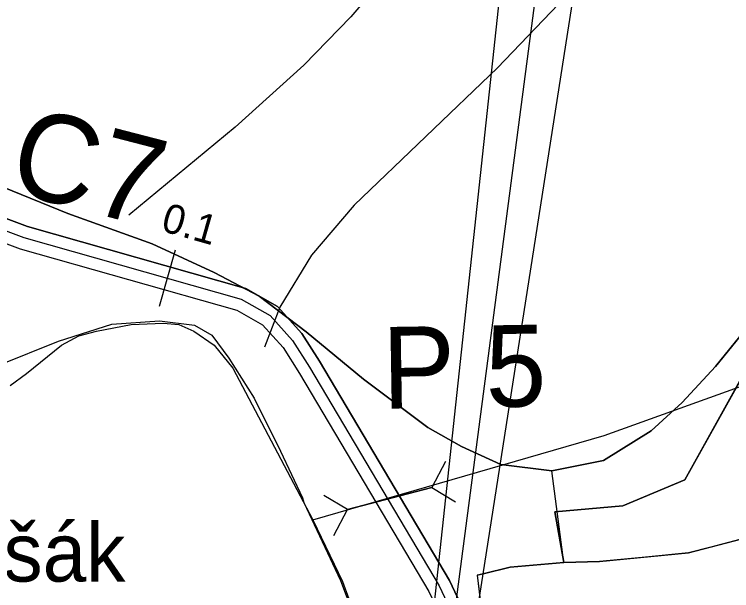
# Model space of a CAD drawing. Extents: x -662620 to -656370, y -1067090 to -1062990.
# Drawn here: x -658422.6 to -658300.1, y -1064720.7 to -1064622.2 of the extents above; entities that cross this region are included whole.
import ezdxf

# ---------------------------------------------------------------- set-up
doc = ezdxf.new("R2010")
doc.units = 0
for name, color, linetype in [('CESTA_ZABOR', 7, 'Continuous'), ('Default', 7, 'Continuous'), ('ELEK__VEDENÍ_VVN_-_NADZEMNÍ', 7, 'Continuous'), ('LOKÁLNÍ_BIOCENTRUM_-_NAVRŽENÝ', 7, 'Continuous'), ('OBVOD_PÚ', 7, 'Continuous'), ('ORNÁ_PŮDA_-_STÁVAJÍCÍ', 7, 'Continuous'), ('OSTATNÍ_PLOCHA_-_STÁVAJÍCÍ', 7, 'Continuous'), ('POLNÍ_CESTA_STÁVAJÍCÍ_-_KRAJ', 7, 'Continuous'), ('POLNÍ_CESTA_STÁVAJÍCÍ_-_OSA', 7, 'Continuous'), ('Popis_objektů_polních_cest_stávajících', 7, 'Continuous'), ('POPIS_SILNICE_II__A_III__TŘÍDY', 7, 'Continuous'), ('PROPUSTEK_-_STÁVAJÍCÍ', 7, 'Continuous'), ('VODNÍ_NÁDRŽ_-_STÁVAJÍCÍ', 7, 'Continuous'), ('VODNÍ_PLOCHA_-_STÁVAJÍCÍ', 7, 'Continuous'), ('VODNÍ_TOK', 7, 'Continuous'), ('VRSTEVNICE_ZDŮRAZNĚNÁ', 7, 'Continuous'), ('VRSTEVNICE_ZÁKLADNÍ', 7, 'Continuous')]:
    doc.layers.add(name, color=color, linetype=linetype)

msp = doc.modelspace()

# ---------------------------------------------------------------- linework, layer by layer
at = {"layer": 'CESTA_ZABOR'}
msp.add_lwpolyline([(-658452.26, -1064650.78), (-658421.58, -1064662.27), (-658384.62, -1064672.76), (-658380.19, -1064675.27), (-658376.67, -1064679.16), (-658373.88, -1064683.56), (-658351.81, -1064720.78), (-658347.71, -1064729.47), (-658343.57, -1064739.75), (-658339.86, -1064738.25), (-658344.05, -1064727.87), (-658348.28, -1064718.9), (-658370.47, -1064681.47), (-658373.48, -1064676.72), (-658377.66, -1064672.11), (-658383.06, -1064669.05), (-658420.33, -1064658.47), (-658451.1, -1064646.95)], dxfattribs=at)
msp.add_lwpolyline([(-658452.26, -1064650.78), (-658421.58, -1064662.27), (-658384.62, -1064672.76), (-658380.19, -1064675.27), (-658376.67, -1064679.16), (-658373.88, -1064683.56), (-658351.81, -1064720.78), (-658347.71, -1064729.47), (-658343.57, -1064739.75), (-658339.86, -1064738.25), (-658344.05, -1064727.87), (-658348.28, -1064718.9), (-658370.47, -1064681.47), (-658373.48, -1064676.72), (-658377.66, -1064672.11), (-658383.06, -1064669.05), (-658420.33, -1064658.47), (-658451.1, -1064646.95)], dxfattribs=at)
at = {"layer": 'ELEK__VEDENÍ_VVN_-_NADZEMNÍ'}
for points in [[(-658367.48, -1064877.32), (-658334.02, -1064566.08), (-658326.71, -1064559.93)], [(-658367.48, -1064877.32), (-658327.11, -1064569.96), (-658317.37, -1064561.8)], [(-658367.48, -1064877.32), (-658320.04, -1064573.92), (-658307.8, -1064563.72)]]:
    msp.add_lwpolyline(points, dxfattribs=at)
at = {"layer": 'LOKÁLNÍ_BIOCENTRUM_-_NAVRŽENÝ'}
msp.add_lwpolyline([(-658295.7, -1064711.11), (-658303.65, -1064713.21), (-658307.49, -1064714.23), (-658315.37, -1064714.98), (-658322.7, -1064715.68), (-658328.79, -1064715.83), (-658330.82, -1064700.21), (-658322.01, -1064698.46), (-658313.85, -1064693.35), (-658308.58, -1064688.53), (-658302.86, -1064682.39), (-658296.27, -1064674.23)], dxfattribs=at)
at = {"layer": 'OBVOD_PÚ'}
for points in [[(-658307.49, -1064714.23), (-658295.7, -1064711.11)], [(-658322.7, -1064715.68), (-658307.49, -1064714.23)], [(-658337.92, -1064716.65), (-658328.79, -1064715.83)], [(-658328.79, -1064715.83), (-658322.7, -1064715.68)], [(-658342.53, -1064717.76), (-658337.92, -1064716.65)], [(-658343.55, -1064718), (-658342.53, -1064717.76)], [(-658343.55, -1064718), (-658342.69, -1064725.12)]]:
    msp.add_lwpolyline(points, dxfattribs=at)
at = {"layer": 'ORNÁ_PŮDA_-_STÁVAJÍCÍ'}
for p, q in [((-658413.46, -1064656.24), (-658424.49, -1064651.78)), ((-658399.03, -1064661.41), (-658413.46, -1064656.24)), ((-658388.47, -1064666.36), (-658399.03, -1064661.41)), ((-658380.76, -1064670.39), (-658388.47, -1064666.36)), ((-658372.77, -1064676.46), (-658380.76, -1064670.39)), ((-658296.27, -1064674.23), (-658302.86, -1064682.39)), ((-658362.97, -1064684.52), (-658372.77, -1064676.46)), ((-658302.86, -1064682.39), (-658308.58, -1064688.53)), ((-658351.99, -1064692.8), (-658362.97, -1064684.52)), ((-658308.58, -1064688.53), (-658313.85, -1064693.35)), ((-658346.25, -1064696.07), (-658351.99, -1064692.8)), ((-658313.85, -1064693.35), (-658322.01, -1064698.46)), ((-658339.5, -1064699.11), (-658346.25, -1064696.07)), ((-658330.82, -1064700.21), (-658339.5, -1064699.11)), ((-658322.01, -1064698.46), (-658330.82, -1064700.21))]:
    msp.add_line(p, q, dxfattribs=at)
msp.add_lwpolyline([(-658296.27, -1064674.23), (-658302.86, -1064682.39), (-658308.58, -1064688.53), (-658313.85, -1064693.35), (-658322.01, -1064698.46), (-658330.82, -1064700.21), (-658339.5, -1064699.11), (-658346.25, -1064696.07), (-658351.99, -1064692.8), (-658362.97, -1064684.52), (-658372.77, -1064676.46), (-658380.76, -1064670.39), (-658388.47, -1064666.36), (-658399.03, -1064661.41), (-658413.46, -1064656.24), (-658424.49, -1064651.78), (-658436.99, -1064647.69), (-658452.76, -1064644.02), (-658462.43, -1064642.06), (-658472.2, -1064641.15), (-658473.23, -1064624.3), (-658458.26, -1064575.96)], dxfattribs=at)
at = {"layer": 'OSTATNÍ_PLOCHA_-_STÁVAJÍCÍ'}
for p, q in [((-658424.49, -1064651.78), (-658413.46, -1064656.24)), ((-658424.49, -1064651.78), (-658413.46, -1064656.24)), ((-658413.46, -1064656.24), (-658399.03, -1064661.41)), ((-658413.46, -1064656.24), (-658399.03, -1064661.41)), ((-658399.03, -1064661.41), (-658388.47, -1064666.36)), ((-658399.03, -1064661.41), (-658388.47, -1064666.36)), ((-658388.47, -1064666.36), (-658380.76, -1064670.39)), ((-658388.47, -1064666.36), (-658380.76, -1064670.39)), ((-658380.76, -1064670.39), (-658372.77, -1064676.46)), ((-658380.76, -1064670.39), (-658372.77, -1064676.46)), ((-658405.92, -1064675.16), (-658397.77, -1064674.61)), ((-658405.92, -1064675.16), (-658397.77, -1064674.61)), ((-658397.77, -1064674.61), (-658391.8, -1064675.32)), ((-658397.77, -1064674.61), (-658391.8, -1064675.32)), ((-658302.86, -1064682.39), (-658296.27, -1064674.23)), ((-658302.86, -1064682.39), (-658296.27, -1064674.23)), ((-658415.02, -1064678.06), (-658405.92, -1064675.16)), ((-658415.02, -1064678.06), (-658405.92, -1064675.16)), ((-658391.8, -1064675.32), (-658388.88, -1064677.01)), ((-658391.8, -1064675.32), (-658388.88, -1064677.01)), ((-658388.88, -1064677.01), (-658385.95, -1064680.94)), ((-658388.88, -1064677.01), (-658385.95, -1064680.94)), ((-658372.77, -1064676.46), (-658362.97, -1064684.52)), ((-658372.77, -1064676.46), (-658362.97, -1064684.52)), ((-658293.89, -1064676.15), (-658308.11, -1064701.76)), ((-658308.11, -1064701.76), (-658293.89, -1064676.15)), ((-658293.89, -1064676.15), (-658308.11, -1064701.76)), ((-658308.11, -1064701.76), (-658293.89, -1064676.15)), ((-658425.31, -1064682.14), (-658415.02, -1064678.06)), ((-658425.31, -1064682.14), (-658415.02, -1064678.06)), ((-658385.95, -1064680.94), (-658381.64, -1064687.78)), ((-658385.95, -1064680.94), (-658381.64, -1064687.78)), ((-658308.58, -1064688.53), (-658302.86, -1064682.39)), ((-658308.58, -1064688.53), (-658302.86, -1064682.39)), ((-658362.97, -1064684.52), (-658351.99, -1064692.8)), ((-658362.97, -1064684.52), (-658351.99, -1064692.8)), ((-658381.64, -1064687.78), (-658377.15, -1064696.82)), ((-658381.64, -1064687.78), (-658377.15, -1064696.82)), ((-658313.85, -1064693.35), (-658308.58, -1064688.53)), ((-658313.85, -1064693.35), (-658308.58, -1064688.53)), ((-658351.99, -1064692.8), (-658346.25, -1064696.07)), ((-658351.99, -1064692.8), (-658346.25, -1064696.07)), ((-658322.01, -1064698.46), (-658313.85, -1064693.35)), ((-658322.01, -1064698.46), (-658313.85, -1064693.35)), ((-658346.25, -1064696.07), (-658339.5, -1064699.11)), ((-658346.25, -1064696.07), (-658339.5, -1064699.11)), ((-658377.15, -1064696.82), (-658373.39, -1064704.83)), ((-658377.15, -1064696.82), (-658373.39, -1064704.83)), ((-658339.5, -1064699.11), (-658330.82, -1064700.21)), ((-658339.5, -1064699.11), (-658330.82, -1064700.21)), ((-658330.82, -1064700.21), (-658322.01, -1064698.46)), ((-658330.82, -1064700.21), (-658322.01, -1064698.46)), ((-658308.11, -1064701.76), (-658318.69, -1064706.15)), ((-658318.69, -1064706.15), (-658308.11, -1064701.76)), ((-658308.11, -1064701.76), (-658318.69, -1064706.15)), ((-658318.69, -1064706.15), (-658308.11, -1064701.76)), ((-658373.39, -1064704.83), (-658373.13, -1064705.59)), ((-658373.39, -1064704.83), (-658373.13, -1064705.59)), ((-658373.13, -1064705.59), (-658366.89, -1064718.94)), ((-658373.13, -1064705.59), (-658366.89, -1064718.94)), ((-658318.69, -1064706.15), (-658330.29, -1064707.2)), ((-658330.29, -1064707.2), (-658318.69, -1064706.15)), ((-658318.69, -1064706.15), (-658330.29, -1064707.2)), ((-658330.29, -1064707.2), (-658318.69, -1064706.15)), ((-658330.29, -1064707.2), (-658329.8, -1064710.05)), ((-658328.79, -1064715.83), (-658330.29, -1064707.2)), ((-658330.29, -1064707.2), (-658329.8, -1064710.05)), ((-658328.79, -1064715.83), (-658330.29, -1064707.2)), ((-658329.8, -1064710.05), (-658329.23, -1064713.31)), ((-658329.8, -1064710.05), (-658329.23, -1064713.31)), ((-658295.7, -1064711.11), (-658303.65, -1064713.21)), ((-658295.7, -1064711.11), (-658303.65, -1064713.21)), ((-658329.23, -1064713.31), (-658328.79, -1064715.83)), ((-658329.23, -1064713.31), (-658328.79, -1064715.83)), ((-658303.65, -1064713.21), (-658307.49, -1064714.23)), ((-658303.65, -1064713.21), (-658307.49, -1064714.23)), ((-658315.37, -1064714.98), (-658322.7, -1064715.68)), ((-658315.37, -1064714.98), (-658322.7, -1064715.68)), ((-658307.49, -1064714.23), (-658315.37, -1064714.98)), ((-658307.49, -1064714.23), (-658315.37, -1064714.98)), ((-658328.79, -1064715.83), (-658337.92, -1064716.65)), ((-658328.79, -1064715.83), (-658337.92, -1064716.65)), ((-658322.7, -1064715.68), (-658328.79, -1064715.83)), ((-658322.7, -1064715.68), (-658328.79, -1064715.83)), ((-658337.92, -1064716.65), (-658342.53, -1064717.76)), ((-658337.92, -1064716.65), (-658342.53, -1064717.76)), ((-658342.53, -1064717.76), (-658343.55, -1064718)), ((-658342.53, -1064717.76), (-658343.55, -1064718)), ((-658343.55, -1064718), (-658342.69, -1064725.12)), ((-658343.55, -1064718), (-658342.69, -1064725.12)), ((-658366.89, -1064718.94), (-658364.17, -1064726.14)), ((-658366.89, -1064718.94), (-658364.17, -1064726.14))]:
    msp.add_line(p, q, dxfattribs=at)
for points in [[(-658424.49, -1064651.78), (-658413.46, -1064656.24), (-658399.03, -1064661.41), (-658388.47, -1064666.36), (-658380.76, -1064670.39), (-658372.77, -1064676.46), (-658362.97, -1064684.52), (-658351.99, -1064692.8), (-658346.25, -1064696.07), (-658339.5, -1064699.11), (-658330.82, -1064700.21), (-658322.01, -1064698.46), (-658313.85, -1064693.35), (-658308.58, -1064688.53), (-658302.86, -1064682.39), (-658296.27, -1064674.23)], [(-658424.49, -1064651.78), (-658413.46, -1064656.24), (-658399.03, -1064661.41), (-658388.47, -1064666.36), (-658380.76, -1064670.39), (-658372.77, -1064676.46), (-658362.97, -1064684.52), (-658351.99, -1064692.8), (-658346.25, -1064696.07), (-658339.5, -1064699.11), (-658330.82, -1064700.21), (-658322.01, -1064698.46), (-658313.85, -1064693.35), (-658308.58, -1064688.53), (-658302.86, -1064682.39), (-658296.27, -1064674.23)], [(-658425.31, -1064682.14), (-658415.02, -1064678.06), (-658405.92, -1064675.16), (-658397.77, -1064674.61), (-658391.8, -1064675.32), (-658388.88, -1064677.01), (-658385.95, -1064680.94), (-658381.64, -1064687.78), (-658377.15, -1064696.82), (-658373.39, -1064704.83), (-658373.13, -1064705.59), (-658366.89, -1064718.94), (-658364.17, -1064726.14), (-658364.41, -1064729.69), (-658365.74, -1064732.1), (-658367.95, -1064734.53), (-658374.82, -1064736.26), (-658383.54, -1064736.49), (-658391.38, -1064735.61), (-658397.12, -1064734.18), (-658406.86, -1064732.72), (-658415.66, -1064732.68), (-658424.31, -1064733.99)], [(-658425.31, -1064682.14), (-658415.02, -1064678.06), (-658405.92, -1064675.16), (-658397.77, -1064674.61), (-658391.8, -1064675.32), (-658388.88, -1064677.01), (-658385.95, -1064680.94), (-658381.64, -1064687.78), (-658377.15, -1064696.82), (-658373.39, -1064704.83), (-658373.13, -1064705.59), (-658366.89, -1064718.94), (-658364.17, -1064726.14), (-658364.41, -1064729.69), (-658365.74, -1064732.1), (-658367.95, -1064734.53), (-658374.82, -1064736.26), (-658383.54, -1064736.49), (-658391.38, -1064735.61), (-658397.12, -1064734.18), (-658406.86, -1064732.72), (-658415.66, -1064732.68), (-658424.31, -1064733.99)], [(-658293.89, -1064676.15), (-658308.11, -1064701.76), (-658318.69, -1064706.15), (-658330.29, -1064707.2), (-658329.8, -1064710.05), (-658329.23, -1064713.31), (-658328.79, -1064715.83), (-658337.92, -1064716.65), (-658342.53, -1064717.76), (-658343.55, -1064718), (-658342.69, -1064725.12), (-658340.14, -1064731.36), (-658337.68, -1064736.64), (-658338.7, -1064737.07), (-658362.83, -1064737.42), (-658379.79, -1064741.25), (-658441.55, -1064743.76)], [(-658293.89, -1064676.15), (-658308.11, -1064701.76), (-658318.69, -1064706.15), (-658330.29, -1064707.2), (-658329.8, -1064710.05), (-658329.23, -1064713.31), (-658328.79, -1064715.83), (-658337.92, -1064716.65), (-658342.53, -1064717.76), (-658343.55, -1064718), (-658342.69, -1064725.12), (-658340.14, -1064731.36), (-658337.68, -1064736.64), (-658338.7, -1064737.07), (-658362.83, -1064737.42), (-658379.79, -1064741.25), (-658441.55, -1064743.76)], [(-658295.7, -1064711.11), (-658303.65, -1064713.21), (-658307.49, -1064714.23), (-658315.37, -1064714.98), (-658322.7, -1064715.68), (-658328.79, -1064715.83), (-658330.29, -1064707.2), (-658318.69, -1064706.15), (-658308.11, -1064701.76), (-658293.89, -1064676.15)], [(-658295.7, -1064711.11), (-658303.65, -1064713.21), (-658307.49, -1064714.23), (-658315.37, -1064714.98), (-658322.7, -1064715.68), (-658328.79, -1064715.83), (-658330.29, -1064707.2), (-658318.69, -1064706.15), (-658308.11, -1064701.76), (-658293.89, -1064676.15)]]:
    msp.add_lwpolyline(points, dxfattribs=at)
at = {"layer": 'POLNÍ_CESTA_STÁVAJÍCÍ_-_KRAJ'}
for points in [[(-658492.73, -1064649.35), (-658477.94, -1064648.61), (-658469.24, -1064645.71), (-658460.72, -1064644.72), (-658451.1, -1064646.95), (-658420.33, -1064658.47), (-658383.06, -1064669.05), (-658377.66, -1064672.11), (-658373.48, -1064676.72), (-658370.47, -1064681.47), (-658348.28, -1064718.9), (-658344.05, -1064727.87), (-658339.92, -1064738.1)], [(-658492.53, -1064653.35), (-658477.19, -1064652.58), (-658468.37, -1064649.63), (-658460.95, -1064648.77), (-658452.26, -1064650.78), (-658421.58, -1064662.27), (-658384.62, -1064672.76), (-658380.19, -1064675.27), (-658376.67, -1064679.16), (-658373.88, -1064683.56), (-658351.81, -1064720.78), (-658347.71, -1064729.47), (-658343.51, -1064739.9)]]:
    msp.add_lwpolyline(points, dxfattribs=at)
at = {"layer": 'POLNÍ_CESTA_STÁVAJÍCÍ_-_OSA'}
for points in [[(-658492.63, -1064651.35), (-658477.56, -1064650.59), (-658468.8, -1064647.67), (-658460.84, -1064646.74), (-658451.68, -1064648.87), (-658420.95, -1064660.37), (-658383.84, -1064670.9), (-658378.93, -1064673.69), (-658375.08, -1064677.94), (-658372.18, -1064682.51), (-658350.04, -1064719.84), (-658345.88, -1064728.67), (-658341.71, -1064739)], [(-658395.11, -1064662.51), (-658397.84, -1064672.13)]]:
    msp.add_lwpolyline(points, dxfattribs=at)
at = {"layer": 'PROPUSTEK_-_STÁVAJÍCÍ'}
for points in [[(-658348.97, -1064698.63), (-658351.32, -1064703.06), (-658365.69, -1064706.81), (-658369.76, -1064704.4)], [(-658368.04, -1064711.25), (-658365.69, -1064706.81), (-658351.32, -1064703.06), (-658347.25, -1064705.48)]]:
    msp.add_lwpolyline(points, dxfattribs=at)
at = {"layer": 'VODNÍ_NÁDRŽ_-_STÁVAJÍCÍ'}
for p, q in [((-658408.54, -1064676.33), (-658402.61, -1064675.2)), ((-658402.61, -1064675.2), (-658397.16, -1064674.97)), ((-658397.16, -1064674.97), (-658394.5, -1064675.2)), ((-658394.5, -1064675.2), (-658391.96, -1064676.33)), ((-658414.55, -1064678.75), (-658411.56, -1064677.12)), ((-658411.56, -1064677.12), (-658408.54, -1064676.33)), ((-658391.96, -1064676.33), (-658388.45, -1064678.72)), ((-658420.52, -1064683.59), (-658414.55, -1064678.75)), ((-658388.45, -1064678.72), (-658385.3, -1064682.69)), ((-658385.3, -1064682.69), (-658371.63, -1064708.56)), ((-658423.3, -1064685.64), (-658420.52, -1064683.59)), ((-658371.63, -1064708.56), (-658366.55, -1064719.12)), ((-658366.55, -1064719.12), (-658365.46, -1064722.07))]:
    msp.add_line(p, q, dxfattribs=at)
msp.add_lwpolyline([(-658423.3, -1064685.64), (-658420.52, -1064683.59), (-658414.55, -1064678.75), (-658411.56, -1064677.12), (-658408.54, -1064676.33), (-658402.61, -1064675.2), (-658397.16, -1064674.97), (-658394.5, -1064675.2), (-658391.96, -1064676.33), (-658388.45, -1064678.72), (-658385.3, -1064682.69), (-658371.63, -1064708.56), (-658366.55, -1064719.12), (-658365.46, -1064722.07), (-658365.46, -1064724.11), (-658365.58, -1064726.49), (-658366.43, -1064727.97), (-658372.11, -1064732.62), (-658374.66, -1064733.64), (-658378.29, -1064734.1), (-658385.79, -1064734.78), (-658401.28, -1064735.6), (-658436.88, -1064735.88)], dxfattribs=at)
at = {"layer": 'VODNÍ_PLOCHA_-_STÁVAJÍCÍ'}
for p, q in [((-658405.92, -1064675.16), (-658397.77, -1064674.61)), ((-658397.77, -1064674.61), (-658391.8, -1064675.32)), ((-658415.02, -1064678.06), (-658405.92, -1064675.16)), ((-658391.8, -1064675.32), (-658388.88, -1064677.01)), ((-658388.88, -1064677.01), (-658385.95, -1064680.94)), ((-658425.31, -1064682.14), (-658415.02, -1064678.06)), ((-658385.95, -1064680.94), (-658381.64, -1064687.78)), ((-658381.64, -1064687.78), (-658377.15, -1064696.82)), ((-658377.15, -1064696.82), (-658373.39, -1064704.83)), ((-658373.39, -1064704.83), (-658373.13, -1064705.59)), ((-658373.13, -1064705.59), (-658366.89, -1064718.94)), ((-658366.89, -1064718.94), (-658364.17, -1064726.14))]:
    msp.add_line(p, q, dxfattribs=at)
msp.add_lwpolyline([(-658425.31, -1064682.14), (-658415.02, -1064678.06), (-658405.92, -1064675.16), (-658397.77, -1064674.61), (-658391.8, -1064675.32), (-658388.88, -1064677.01), (-658385.95, -1064680.94), (-658381.64, -1064687.78), (-658377.15, -1064696.82), (-658373.39, -1064704.83), (-658373.13, -1064705.59), (-658366.89, -1064718.94), (-658364.17, -1064726.14), (-658364.41, -1064729.69), (-658365.74, -1064732.1), (-658367.95, -1064734.53), (-658374.82, -1064736.26), (-658383.54, -1064736.49), (-658391.38, -1064735.61), (-658397.12, -1064734.18), (-658406.86, -1064732.72), (-658415.66, -1064732.68), (-658424.31, -1064733.99)], dxfattribs=at)
at = {"layer": 'VODNÍ_TOK'}
msp.add_lwpolyline([(-658371.63, -1064708.56), (-658321.9, -1064694.15), (-658233.3, -1064662.28), (-658197.48, -1064644.73), (-658137.23, -1064611.24), (-658122.47, -1064596.26), (-658118.84, -1064575.84), (-658086.55, -1064303.71), (-658065.17, -1064185.66), (-658061.88, -1064180.22), (-658049, -1064171.93), (-658048.64, -1064170.31), (-658055.92, -1064157.36), (-658054.76, -1064144.61), (-658045.5, -1064134.18), (-657802.8, -1063960.93), (-657781.37, -1063956.88), (-657771.52, -1063959.19), (-657639.91, -1064012.5)], dxfattribs=at)
at = {"layer": 'VRSTEVNICE_ZDŮRAZNĚNÁ'}
msp.add_lwpolyline([(-658338.83, -1064506.01), (-658334.4, -1064517.73), (-658331.4, -1064529.74), (-658330.26, -1064541.75), (-658330.97, -1064553.47), (-658334.12, -1064568.33), (-658338.98, -1064583.2), (-658342.41, -1064590.63), (-658348.7, -1064601.78), (-658355.41, -1064611.21), (-658365.13, -1064622.65), (-658373.14, -1064630.94), (-658384.86, -1064641.51), (-658403.01, -1064656.52)], dxfattribs=at)
at = {"layer": 'VRSTEVNICE_ZÁKLADNÍ'}
msp.add_lwpolyline([(-658313.82, -1064516.02), (-658308.68, -1064545.18), (-658307.53, -1064562.33), (-658308.68, -1064576.05), (-658310.39, -1064584.63), (-658315.68, -1064600.06), (-658319.11, -1064606.64), (-658329.69, -1064620.5), (-658340.12, -1064631.36), (-658364.56, -1064654.81), (-658371.85, -1064663.38), (-658377.28, -1064672.24), (-658379.86, -1064679.1)], dxfattribs=at)
msp.add_lwpolyline([(-658313.82, -1064516.02), (-658308.68, -1064545.18), (-658307.53, -1064562.33), (-658308.68, -1064576.05), (-658310.39, -1064584.63), (-658315.68, -1064600.06), (-658319.11, -1064606.64), (-658329.69, -1064620.5), (-658340.12, -1064631.36), (-658364.56, -1064654.81), (-658371.85, -1064663.38), (-658377.28, -1064672.24), (-658379.86, -1064679.1)], dxfattribs=at)

# ---------------------------------------------------------------- texts
at = {"layer": 'Default'}
msp.add_text('0.1', height=5, rotation=344.1512, dxfattribs=at).set_placement((-658397.74, -1064659.16))
at = {"layer": 'Popis_objektů_polních_cest_stávajících'}
for s, height, rotation, p in [('C7', 15, 345.4984, (-658424.14, -1064652.3)), ('P 5', 13.95, 0.9, (-658359.68, -1064689.6))]:
    msp.add_text(s, height=height, rotation=rotation, dxfattribs=at).set_placement(p)
at = {"layer": 'POPIS_SILNICE_II__A_III__TŘÍDY'}
msp.add_text('Marešák', height=10, dxfattribs=at).set_placement((-658454.9, -1064719.11))

doc.saveas('drawing.dxf')
